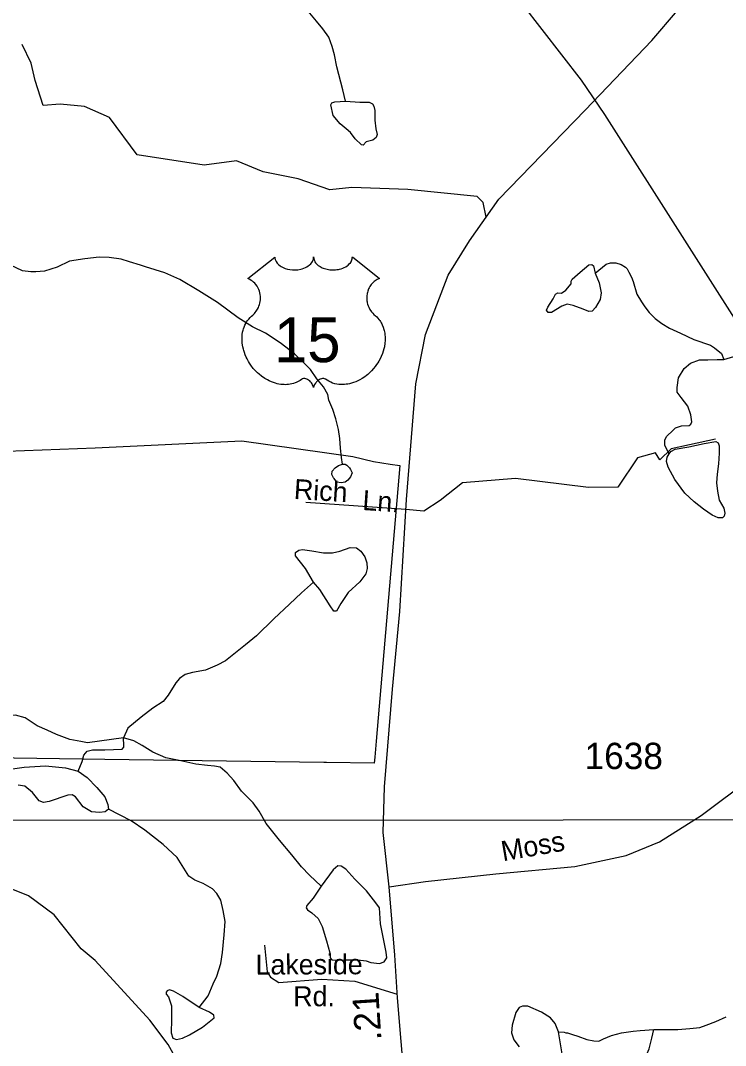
# Model space of a CAD drawing. Extents: x 2056842 to 2160602, y 826753 to 1016856.
# Drawn here: x 2092429 to 2095777, y 867240 to 872106 of the extents above; entities that cross this region are included whole.
import ezdxf

# ---------------------------------------------------------------- set-up
doc = ezdxf.new("R2010")
doc.units = 0
for name, color, linetype in [('Exist Boundary Political City Limit New', 7, 'Continuous'), ('Exist Hydrographic Creek Single Shore', 7, 'Continuous'), ('Exist Hydrographic Misc Water Feature', 7, 'Continuous'), ('Exist Road Non-System Type 51', 7, 'Continuous'), ('Exist Road Non-System Type 51 Label', 7, 'Continuous'), ('Exist Road Primary US Attributed', 7, 'Continuous'), ('Exist Road Primary US Mileage Hundredths English Label', 7, 'Continuous'), ('Exist Road Primary US Shield CELL', 7, 'Continuous'), ('Exist Road Primary US Shield Number Label', 7, 'Continuous'), ('Exist Road Secondary Type 51 Attributed', 7, 'Continuous'), ('Exist Road Secondary Type 51 Label', 7, 'Continuous'), ('Exist Road Secondary Type 51 Number Label', 7, 'Continuous'), ('Exist Utilities Electrical Transmission Line', 7, 'Continuous'), ('Map Preparation Boundary City Limit Buffer Line', 7, 'Continuous'), ('Map Preparation Inset Cut Line', 7, 'Continuous')]:
    doc.layers.add(name, color=color, linetype=linetype)

msp = doc.modelspace()

# ---------------------------------------------------------------- linework, layer by layer
at = {"layer": 'Exist Boundary Political City Limit New'}
msp.add_lwpolyline([(2090000, 869958.7), (2090337.8, 869555.6), (2090474.8, 869721.6), (2090539.8, 869800.4), (2090612.8, 869814.1), (2091603.2, 870000), (2091775.1, 870038.7), (2092782.8, 870077.8), (2093479.5, 870110.7), (2094006.9, 870035.5), (2094104.6, 870011.8), (2094184.2, 870000), (2094230.4, 869993.2), (2094118.1, 868685), (2094111.2, 868608.2), (2094109.2, 868579.6), (2093882.4, 868582.9), (2093868.8, 868583.1), (2092828.8, 868598.3), (2091860.2, 868612.4), (2091229.1, 868621.6), (2090159.1, 869338.4)], dxfattribs=at)
at = {"layer": 'Exist Hydrographic Creek Single Shore'}
for points in [[(2093958.9, 869999), (2093953.1, 870030.7), (2093948.6, 870074.8), (2093944.7, 870120.8), (2093938.6, 870164.8), (2093926.5, 870214.5), (2093912.5, 870258.4), (2093893.9, 870302.7), (2093887.9, 870330.6), (2093868, 870366.6), (2093835.6, 870404.4), (2093805.5, 870448.2), (2093777.4, 870478.1), (2093729.4, 870523.9), (2093661.5, 870575.6), (2093593, 870621.7), (2093531.3, 870651.4), (2093462.8, 870695), (2093364.8, 870767.1), (2093276.4, 870822.7), (2093186.2, 870876.1), (2093114.3, 870908.1), (2093022, 870935.9), (2092998.2, 870943.6), (2092946.1, 870959.5), (2092906.3, 870973.3), (2092850.1, 870981), (2092802.2, 870983), (2092734.1, 870974.7), (2092662.3, 870962.8), (2092602.4, 870934.5), (2092542.4, 870916.1), (2092502.2, 870912), (2092478.4, 870912), (2092438.6, 870918), (2092382, 870943.7)], [(2093821.1, 869439.3), (2093762.8, 869389.4), (2093706.9, 869334.7), (2093632.7, 869265.4), (2093548.9, 869183.9), (2093497.8, 869142.6), (2093401.8, 869065.5), (2093362.9, 869044.8), (2093307, 869021.7), (2093245, 869010.7), (2093211, 869001), (2093184.2, 868981.6), (2093166, 868962.1), (2093130.8, 868902.5), (2093106.5, 868873.3), (2093057.8, 868841.7), (2093002.4, 868798.4), (2092939.2, 868746.1), (2092917.3, 868701.1)], [(2092917.3, 868701.1), (2092747.4, 868677.2), (2092715.2, 868682.9), (2092663.3, 868692.8), (2092599.4, 868716.7), (2092555.5, 868736.4), (2092507.3, 868758.2), (2092451.1, 868795.9), (2092405, 868808.2), (2092361.1, 868803.9), (2092299.2, 868799.5), (2092251.2, 868789.8), (2092203.2, 868785.7), (2092151.1, 868773.3), (2092083.5, 868747), (2092017.4, 868722.9), (2091931.5, 868702.6), (2091863.4, 868704.5), (2091755.4, 868713.9)], [(2093856.1, 867996.7), (2093801.4, 868049), (2093763.8, 868087.9), (2093716.7, 868144.4), (2093658.7, 868214.1), (2093596.3, 868293.7), (2093562.3, 868351.6), (2093534, 868391.6), (2093477.8, 868447.6), (2093441.9, 868497.3), (2093409.7, 868533.4), (2093377.7, 868560.9), (2093349.7, 868565.3), (2093317.5, 868568.8), (2093261.5, 868574.9), (2093189.9, 868590.7), (2093119.8, 868606.2), (2093057.6, 868633), (2093007.4, 868664.2), (2092967.2, 868685.6), (2092917.3, 868701.1)], [(2092702.7, 868542.5), (2092745.2, 868512.1), (2092791.4, 868464.7), (2092829.1, 868419.7), (2092843.7, 868383.2), (2092847.3, 868362.5)], [(2093277.6, 867421), (2093320.1, 867475.7), (2093343.1, 867533.1), (2093360.5, 867569.4), (2093380.6, 867629.3), (2093388.6, 867681.3), (2093396.2, 867765.3), (2093400.1, 867829.2), (2093391.7, 867881.2), (2093379.6, 867929.3), (2093361.5, 867961.3), (2093340.8, 867982.9), (2093295.8, 868009.6), (2093256.9, 868024.2), (2093229, 868043.7), (2093173.1, 868132.7), (2093106.9, 868194.2), (2093018.7, 868262), (2092954.5, 868305.8), (2092847.3, 868362.5)], [(2094983.5, 867305), (2094968.9, 867343.9), (2094945.8, 867370.7), (2094903.3, 867397.4), (2094837.7, 867426.6), (2094813.3, 867426.6), (2094797.5, 867420.5), (2094781.7, 867396.2), (2094764.7, 867336.6), (2094761.1, 867300.1), (2094772, 867267.3), (2094797.5, 867233.2)], [(2095437.1, 867316), (2095461.3, 867316), (2095550.4, 867316.1), (2095607.5, 867320.9), (2095654.9, 867324.6), (2095685.2, 867336.4), (2095731.1, 867354.6), (2095780.7, 867376.7)], [(2094983.5, 867305), (2095011.6, 867302.5), (2095019.4, 867300.6), (2095027.4, 867300.6), (2095051.2, 867292.5), (2095075.4, 867284.8), (2095117.8, 867268.6), (2095151.6, 867262.7), (2095175.6, 867261.1), (2095197.6, 867271.2), (2095235.1, 867287.4), (2095283.5, 867299.5), (2095339.3, 867307.7), (2095371.5, 867311.8), (2095437.1, 867316)], [(2095001.7, 867200.4), (2094983.5, 867305)], [(2095170.7, 866696.3), (2095171.1, 866752.9), (2095173.2, 866785.1), (2095181, 866811.1), (2095186.9, 866847.1), (2095206.6, 866907), (2095216.4, 866935.2), (2095258.3, 866997.4), (2095282.3, 867031.5), (2095310.4, 867067.5), (2095335.8, 867103.6), (2095395.7, 867179.8), (2095415.3, 867223.9), (2095427.6, 867274), (2095437.1, 867316)]]:
    msp.add_lwpolyline(points, dxfattribs=at)
at = {"layer": 'Exist Hydrographic Misc Water Feature'}
for points in [[(2093972.6, 871722.3), (2093960.4, 871777.1), (2093931.2, 871886.4), (2093920.9, 871942.3), (2093908.8, 871982.2), (2093892.8, 872026.4), (2093864.7, 872066.1), (2093834.6, 872102.3), (2093802.6, 872140), (2093762.2, 872211.8), (2093715.9, 872287.9), (2093683.9, 872355.6), (2093647.4, 872443.5), (2093627.3, 872513.5), (2093627.3, 872569.5), (2093642.7, 872631.6), (2093652.7, 872715.4), (2093660.5, 872771.4), (2093656, 872803.4)], [(2093972.6, 871722.3), (2094040.6, 871718.7), (2094084.4, 871717.5), (2094100.2, 871710.2), (2094106.3, 871699.2), (2094112.3, 871678.6), (2094112.3, 871632.3), (2094116, 871591), (2094122.1, 871564.2), (2094118.4, 871550.9), (2094101.4, 871537.5), (2094071, 871529), (2094056.4, 871514.4), (2094049.1, 871515.6), (2094018.8, 871543.6), (2093996.9, 871574), (2093976.2, 871591), (2093947, 871615.3), (2093913, 871654.2), (2093902.1, 871705.3), (2093908.2, 871715), (2093921.5, 871719.9), (2093972.6, 871722.3)], [(2095157.8, 870906.3), (2095177.3, 870860.1), (2095187, 870812.7), (2095182.1, 870781.1), (2095160.2, 870743.4), (2095143.2, 870726.4), (2095127.4, 870725.1), (2095100.7, 870734.9), (2095053.3, 870753.1), (2095025.3, 870759.2), (2094999.8, 870749.5), (2094951.2, 870720.3), (2094935.4, 870719.1), (2094926.9, 870730), (2094933, 870744.6), (2094958.5, 870784.7), (2094969.4, 870806.6), (2094980.4, 870812.7), (2094998.6, 870811.5), (2095019.3, 870826.1), (2095043.6, 870855.3), (2095043.6, 870868.6), (2095049.6, 870877.2), (2095086.1, 870911.2), (2095128.6, 870946.5), (2095142, 870947.7), (2095150.5, 870940.4), (2095157.8, 870906.3)], [(2095157.8, 870906.3), (2095210.1, 870948.8), (2095230.2, 870954.6), (2095256.3, 870955), (2095282.1, 870946.8), (2095302.2, 870934.8), (2095310.2, 870927.1), (2095318.2, 870910.8), (2095330.2, 870887.2), (2095338.5, 870867.3), (2095356.5, 870807.3), (2095378.6, 870769.5), (2095394.4, 870747.1), (2095414.9, 870719.3), (2095442.6, 870691.5), (2095474.8, 870667.7), (2095510.5, 870645.5), (2095563.2, 870621.7), (2095627, 870591.8), (2095705.3, 870564.1), (2095725.4, 870552.1), (2095757.4, 870524.5), (2095769.1, 870496.4)], [(2095509.6, 870048.6), (2095488.9, 870088.7), (2095488.9, 870113.1), (2095497.4, 870131.3), (2095528.1, 870161.7), (2095540, 870171.6), (2095568.5, 870181.9), (2095604.4, 870182.4), (2095612.9, 870189.7), (2095617.7, 870200.4), (2095611.7, 870234.4), (2095598.3, 870274.6), (2095566.7, 870315.9), (2095547.2, 870341.4), (2095547.2, 870363.3), (2095553.3, 870409.5), (2095580.1, 870453.3), (2095610.4, 870478.9), (2095653.2, 870494.1), (2095693.2, 870494.1), (2095737.3, 870496.3), (2095769.1, 870496.4)], [(2095769.1, 870496.4), (2095817, 870510.7)], [(2095509.6, 870048.6), (2095518.1, 870059.1), (2095538.7, 870071.2), (2095603.2, 870082.2), (2095676.1, 870098), (2095730.8, 870107.7), (2095741.7, 870101.6), (2095746.6, 870087), (2095746.6, 870051.8), (2095744.1, 870000.7), (2095736.9, 869952), (2095734.4, 869910.7), (2095739.3, 869871.8), (2095746.6, 869829.2), (2095769.7, 869790.3), (2095774.5, 869767.2), (2095770.9, 869752.6), (2095762.4, 869744.1), (2095741.7, 869745.3), (2095713.8, 869757.5), (2095672.4, 869785.4), (2095628.7, 869820.7), (2095583.7, 869862), (2095536.3, 869926.5), (2095504.7, 869984.9), (2095496.2, 870012.8), (2095499.8, 870033.5), (2095509.6, 870048.6)], [(2093958.9, 869999), (2093970.8, 869998.8), (2093979, 869994.7), (2093991.1, 869982.8), (2093995.4, 869974.8), (2094003.4, 869959), (2093995.4, 869939.1), (2093989.2, 869931.1), (2093983.3, 869923.1), (2093971.2, 869914.7), (2093951.5, 869910.8), (2093931.4, 869914.7), (2093919.1, 869930.8), (2093915, 869934.6), (2093907.2, 869950.8), (2093909.4, 869966.7), (2093923, 869982.5), (2093939.2, 869992.6), (2093958.9, 869999)], [(2093821.1, 869439.3), (2093782.2, 869505), (2093734.8, 869564.6), (2093734.8, 869580.4), (2093750.6, 869591.3), (2093767.6, 869593.8), (2093812.6, 869588.9), (2093868.5, 869579.2), (2093911.1, 869577.9), (2093945.1, 869586.5), (2093994.9, 869603.5), (2094024.1, 869602.3), (2094044.8, 869586.5), (2094064.2, 869559.7), (2094073.9, 869530.5), (2094075.2, 869503.8), (2094069.1, 869479.4), (2094039.9, 869441.7), (2093985.2, 869390.7), (2093950, 869338.4), (2093929.3, 869301.9), (2093917.1, 869301.9), (2093898.9, 869327.4), (2093850.3, 869405.3), (2093821.1, 869439.3)], [(2092702.7, 868542.5), (2092722.1, 868588.7), (2092729.4, 868617.9), (2092745.4, 868637.3), (2092771.4, 868643.1), (2092829.1, 868642.7), (2092911.7, 868646.4), (2092919.2, 868655.6), (2092919.5, 868663.7), (2092917.3, 868701.1)], [(2092334.4, 868545), (2092446.2, 868560.8), (2092547.1, 868568.1), (2092641.9, 868558.3), (2092702.7, 868542.5)], [(2092847.3, 868362.5), (2092830.3, 868349.2), (2092804.8, 868346.7), (2092765.9, 868349.2), (2092725.8, 868372.3), (2092690.5, 868419.7), (2092673.5, 868430.6), (2092652.9, 868428.2), (2092565.3, 868397.8), (2092538.6, 868394.2), (2092517.9, 868401.5), (2092486.3, 868440.4), (2092448.7, 868470.8), (2092417.1, 868475.6)], [(2093856.1, 867996.7), (2093818.5, 867939.1), (2093788.1, 867905), (2093785.6, 867894.1), (2093791.7, 867884.4), (2093812.4, 867869.8), (2093842.8, 867843), (2093861, 867805.3), (2093882.9, 867737.2), (2093898.7, 867680.1), (2093899.9, 867655.7), (2093907.2, 867647.2), (2093926.6, 867644.8), (2093972.8, 867647.2), (2094031.2, 867646), (2094070.1, 867641.1), (2094093.1, 867633.8), (2094134.5, 867629), (2094156.3, 867637.5), (2094168.5, 867655.7), (2094166.1, 867682.5), (2094156.3, 867729.9), (2094138.1, 867817.5), (2094134.5, 867892.9), (2094116.2, 867917.2), (2094072.5, 867974.4), (2094016.6, 868030.3), (2093974, 868076.5), (2093952.2, 868091.1), (2093936.4, 868092.3), (2093913.3, 868074.1), (2093856.1, 867996.7)], [(2093277.6, 867421), (2093199.8, 867472.1), (2093156, 867497.6), (2093136.6, 867503.7), (2093125.7, 867500.1), (2093120.8, 867492.8), (2093120.8, 867484.3), (2093131.7, 867470.9), (2093146.3, 867428.3), (2093146.3, 867363.9), (2093143.9, 867299.4), (2093152.4, 867275.1), (2093169.4, 867269), (2093198.6, 867275.1), (2093231.4, 867290.9), (2093293.4, 867326.2), (2093349.3, 867371.2), (2093346.9, 867383.3), (2093326.2, 867397.9), (2093277.6, 867421)]]:
    msp.add_lwpolyline(points, dxfattribs=at)
at = {"layer": 'Exist Road Non-System Type 51'}
for points in [[(2094640.1, 871172.4), (2094626.1, 871242.3), (2094597.6, 871270.8), (2094268.9, 871303.1), (2094002.8, 871312.6), (2093897.4, 871302.2), (2093747.2, 871353.5), (2093581.9, 871387.7), (2093454.6, 871439.1), (2093300.7, 871418.2), (2092982.4, 871468.5), (2092851.3, 871645.4), (2092733.5, 871696.7), (2092617.6, 871708.1), (2092535.9, 871702.4), (2092498.8, 871821.3), (2092479.8, 871903), (2092436.1, 871992.4)], [(2095730.1, 870118.5), (2095519.2, 870072.8), (2095466, 870019.6), (2095445.1, 870053.8), (2095359.6, 870029.1), (2095266.5, 869890.3), (2095126.8, 869889.3), (2094779.1, 869931.2), (2094528.2, 869910.3), (2094421.8, 869826.6), (2094343.9, 869777.2), (2094259.3, 869784), (2093783.4, 869817.1)], [(2093733.9, 866675.8), (2093580, 866729), (2093447, 866780.4), (2093380.5, 866843.1), (2093343.5, 866897.3), (2093313, 866944.9), (2093276.9, 867013.3), (2093210.4, 867098.9), (2093130.6, 867245.3), (2093042.3, 867360.3), (2092783.8, 867643.7), (2092717.3, 867698.8), (2092588.1, 867860.4), (2092466.5, 867949.8), (2092256.5, 868034.4), (2091990.5, 868125.7), (2091804.3, 868226.5), (2091699.8, 868293), (2091504, 868547.8), (2091463.2, 868571.6), (2091261.8, 868615.3)], [(2093588.1, 867715.5), (2093600.4, 867589), (2093615.9, 867564.3), (2093656, 867539.6), (2093859.6, 867555), (2094016.9, 867545.7), (2094218.4, 867483.4)]]:
    msp.add_lwpolyline(points, dxfattribs=at)
at = {"layer": 'Exist Road Primary US Attributed'}
for points in [[(2094179.6, 867992.5), (2094151.1, 868251.1), (2094156.8, 868467.8), (2094195.8, 868930.8), (2094230, 869299.7), (2094262.3, 869832.1), (2094306.9, 870380.7), (2094351.6, 870615.5), (2094459.9, 870896.9), (2094560.6, 871060.4), (2094700.2, 871257.2), (2095110.7, 871679.3), (2095427, 872011.1), (2095548.7, 872153.7), (2095683.6, 872366.7), (2095779.5, 872555.9), (2095872.6, 872862), (2095922, 873185.3), (2095961, 873452.4), (2095983.8, 873865), (2095966.7, 874108.4), (2095931.5, 874579)], [(2094073.2, 866070.1), (2094143.5, 866189.9), (2094205.3, 866329.7), (2094254.7, 866514.1), (2094268, 866651), (2094271.8, 866845), (2094219.5, 867465.8), (2094206.2, 867669.2), (2094179.6, 867992.5)]]:
    msp.add_lwpolyline(points, dxfattribs=at)
at = {"layer": 'Exist Road Primary US Shield CELL'}
msp.add_lwpolyline([(2093636.9, 870983), (2093637.2, 870977.7), (2093638.5, 870971.4), (2093639.5, 870968.1), (2093642.4, 870961.9), (2093647.3, 870954.5), (2093654.1, 870947.3), (2093661.8, 870941), (2093666.9, 870937.7), (2093675.7, 870933), (2093685.7, 870928.8), (2093696.7, 870925.6), (2093708.1, 870923.3), (2093720.4, 870921.9), (2093732.7, 870921.7), (2093745.9, 870922.7), (2093760.5, 870925.5), (2093767.2, 870927.3), (2093774.7, 870929.8), (2093781.7, 870932.7), (2093789.4, 870936.8), (2093795.6, 870940.8), (2093800.4, 870944.3), (2093807.2, 870950.8), (2093812.6, 870957.6), (2093814.9, 870961.4), (2093816.9, 870965), (2093819.6, 870972.8), (2093820.4, 870976.2), (2093820.9, 870983.3), (2093821.3, 870977.3), (2093822, 870973.6), (2093822.9, 870970), (2093824.5, 870966.1), (2093827.2, 870960.6), (2093830.2, 870956.1), (2093836, 870949.3), (2093839.5, 870946), (2093842.8, 870943.3), (2093851.5, 870937.3), (2093861.7, 870932.1), (2093866.8, 870929.9), (2093871.9, 870928.1), (2093878.5, 870926.1), (2093885.2, 870924.5), (2093891.9, 870923.4), (2093898.7, 870922.4), (2093905.7, 870921.9), (2093911.4, 870921.7), (2093918.4, 870921.8), (2093924.9, 870922.2), (2093931.5, 870922.9), (2093938.8, 870924.1), (2093944.6, 870925.4), (2093952.4, 870927.5), (2093959.3, 870930), (2093965.5, 870932.7), (2093973.5, 870936.8), (2093979.9, 870940.9), (2093984.6, 870944.7), (2093990.3, 870949.8), (2093995.6, 870956), (2093998.7, 870960.5), (2094000.9, 870965.1), (2094002.9, 870970), (2094004.2, 870975.1), (2094004.8, 870979.6), (2094004.9, 870983.4), (2094133.5, 870881), (2094130.5, 870879.8), (2094123.5, 870876.4), (2094118, 870873.2), (2094109.1, 870866.9), (2094105.3, 870863.5), (2094101.5, 870859.9), (2094098, 870856.1), (2094094.9, 870852.6), (2094091.2, 870847.4), (2094087.9, 870842.2), (2094084.6, 870836.5), (2094082.2, 870831.6), (2094078.3, 870821.3), (2094076.4, 870814.7), (2094075.2, 870809.2), (2094073.6, 870797.7), (2094073.3, 870792.2), (2094073.3, 870786.8), (2094073.6, 870781.1), (2094074.1, 870775.7), (2094075.1, 870770), (2094076, 870765), (2094077.6, 870758.8), (2094079.9, 870751.7), (2094082.7, 870744.7), (2094088.6, 870733.6), (2094096.1, 870722.2), (2094101.5, 870715.8), (2094106.8, 870710.3), (2094114.8, 870703.6), (2094119.1, 870699.8), (2094124, 870694.9), (2094132, 870685.5), (2094135.3, 870681.1), (2094138.6, 870676.2), (2094141.6, 870671.1), (2094144.7, 870665.6), (2094147.1, 870660.8), (2094151.6, 870649.8), (2094154.9, 870639.1), (2094156.5, 870633.5), (2094158.9, 870620.9), (2094159.8, 870614.6), (2094160.7, 870602.3), (2094160.8, 870587.4), (2094159.6, 870573.3), (2094157, 870556.8), (2094154.8, 870546.9), (2094151.4, 870535.5), (2094148.1, 870525.5), (2094142.3, 870510.9), (2094137.1, 870500.2), (2094130.3, 870487.8), (2094125.7, 870480.2), (2094120.3, 870472.2), (2094113.5, 870462.9), (2094105.6, 870453), (2094096.1, 870442.6), (2094088.4, 870434.9), (2094078.4, 870426), (2094072.3, 870421), (2094063.7, 870414.4), (2094051.8, 870406.5), (2094040.1, 870399.8), (2094030.2, 870394.7), (2094021.4, 870390.9), (2094010, 870386.5), (2093991, 870381.3), (2093984.1, 870379.9), (2093975.9, 870378.6), (2093968.2, 870377.9), (2093960.8, 870377.4), (2093950.8, 870377.4), (2093940.8, 870378.2), (2093931.4, 870379.5), (2093921.6, 870381.6), (2093911.3, 870384.6), (2093902, 870388.3), (2093892.6, 870392.9), (2093876.7, 870403), (2093872.1, 870405.4), (2093869.5, 870406.1), (2093863.4, 870406.4), (2093857.6, 870405.2), (2093851.7, 870402.8), (2093848.1, 870400.9), (2093843.4, 870397.8), (2093839.7, 870394.9), (2093835.3, 870390.7), (2093832.3, 870387.2), (2093830, 870384.5), (2093825.5, 870377.4), (2093823.9, 870374.1), (2093822.2, 870369.7), (2093820.8, 870363.4), (2093818.7, 870371.4), (2093816.4, 870376.7), (2093813.6, 870381.3), (2093810.8, 870385.3), (2093806.3, 870390.5), (2093802.3, 870394.4), (2093797.4, 870398.3), (2093792.3, 870401.4), (2093788.1, 870403.6), (2093784.3, 870405), (2093779.7, 870406.1), (2093775.9, 870406.4), (2093772.8, 870406.4), (2093768.5, 870405.4), (2093762.7, 870401.2), (2093757.2, 870397.4), (2093751.2, 870393.7), (2093744, 870389.9), (2093738.8, 870387.4), (2093732.6, 870385), (2093725.3, 870382.6), (2093717.4, 870380.5), (2093709.2, 870378.9), (2093702.1, 870377.8), (2093694.4, 870377.1), (2093687.5, 870376.9), (2093680.3, 870377), (2093673.6, 870377.5), (2093665.7, 870378.2), (2093656, 870379.6), (2093648, 870381.4), (2093639.5, 870383.7), (2093630.7, 870386.5), (2093621.4, 870390), (2093609.7, 870395.1), (2093601.6, 870399.3), (2093588.7, 870406.7), (2093573.7, 870417.1), (2093562.3, 870426.3), (2093554, 870433.8), (2093541.8, 870446.3), (2093534.6, 870454.4), (2093523.3, 870469), (2093516.1, 870479.5), (2093511.4, 870487.3), (2093504.6, 870499.8), (2093500.8, 870507.6), (2093496, 870519), (2093492.2, 870529.4), (2093489, 870539.3), (2093487.3, 870545.6), (2093484.8, 870556.6), (2093483.3, 870564.4), (2093481.9, 870575.1), (2093481.1, 870586.5), (2093481, 870596.9), (2093481.2, 870605.5), (2093482.2, 870615.6), (2093483.9, 870626.3), (2093486, 870635.5), (2093487.8, 870642.2), (2093490.6, 870650.2), (2093494.2, 870659.1), (2093498.4, 870667.6), (2093502.5, 870674.7), (2093507.6, 870682.3), (2093512.6, 870688.7), (2093519.2, 870695.9), (2093526, 870702.4), (2093532.3, 870707.5), (2093539.7, 870714.8), (2093543.6, 870719.2), (2093548.2, 870725.4), (2093552, 870731.1), (2093554.9, 870736.1), (2093558.8, 870743.7), (2093561.2, 870749.3), (2093564.2, 870758), (2093565.6, 870764), (2093567.2, 870771.9), (2093568.1, 870779.2), (2093568.5, 870788.4), (2093568.3, 870796), (2093567.3, 870804.9), (2093565.6, 870813.4), (2093563.6, 870820.9), (2093560.4, 870829.4), (2093557.5, 870835.6), (2093552.6, 870844.1), (2093547.1, 870851.9), (2093541.4, 870858.3), (2093535.7, 870864), (2093530.3, 870868.2), (2093525.1, 870871.9), (2093518.5, 870875.9), (2093512.2, 870879), (2093508.3, 870880.6)], close=True, dxfattribs=at)
at = {"layer": 'Exist Road Secondary Type 51 Attributed'}
msp.add_lwpolyline([(2094179.6, 867992.5), (2094352.5, 868019.1), (2094686.9, 868055.2), (2095061.3, 868089.5), (2095305.4, 868141.7), (2095463.1, 868206.4), (2095660.8, 868331.9), (2095900.2, 868510.6), (2096163.3, 868656.1), (2096416.1, 868728.3), (2096770.3, 868793.5)], dxfattribs=at)
at = {"layer": 'Exist Utilities Electrical Transmission Line'}
msp.add_lwpolyline([(2090208.9, 878090.6), (2090399.6, 877911.2), (2091042.2, 877021.2), (2091166.6, 876875.7), (2095091.8, 871822.6), (2095202.4, 871658.9), (2098164.4, 867008.7), (2098184.9, 866904.8), (2098734, 864623.2), (2099022.7, 863475.6), (2099626.1, 861080), (2100400.4, 858056.5), (2100951.6, 855844.8), (2101980.8, 853661.7), (2102801.4, 851906.3), (2103296.8, 850944.6), (2103702.1, 850075), (2103840.6, 849731.1), (2105377.5, 846510.3), (2106244.1, 844636.9), (2107548.3, 841869.9), (2108761.2, 839864.8), (2109358.7, 838871.2), (2109834.3, 838086.5)], dxfattribs=at)
at = {"layer": 'Map Preparation Boundary City Limit Buffer Line'}
msp.add_lwpolyline([(2090000, 869958.7), (2090337.8, 869555.6), (2090474.8, 869721.6), (2090539.8, 869800.4), (2090612.8, 869814.1), (2091603.2, 870000), (2091775.1, 870038.7), (2092782.8, 870077.8), (2093479.5, 870110.7), (2094006.9, 870035.5), (2094104.6, 870011.8), (2094184.2, 870000), (2094230.4, 869993.2), (2094118.1, 868685), (2094111.2, 868608.2), (2094109.2, 868579.6), (2093882.4, 868582.9), (2093868.8, 868583.1), (2092828.8, 868598.3), (2091860.2, 868612.4), (2091229.1, 868621.6), (2090159.1, 869338.4)], dxfattribs=at)
at = {"layer": 'Map Preparation Inset Cut Line'}
msp.add_lwpolyline([(2059276.8, 845851.8), (2104036.2, 845851.8), (2104036.2, 868310.8), (2085975.1, 868308.6), (2085982, 877260.1), (2059276.8, 877260.1), (2059276.8, 845851.8)], dxfattribs=at)

# ---------------------------------------------------------------- texts
at = {"layer": 'Exist Road Non-System Type 51 Label'}
for s, rotation, p in [('Rich', 356.4123, (2093725.3, 869834.7)), ('Ln.', 356.0839, (2094050.6, 869782.3)), ('Lakeside', 0.179, (2093545.6, 867576.5)), ('Rd.', 0.179, (2093724.4, 867425.9))]:
    msp.add_text(s, height=95, rotation=rotation, dxfattribs=at).set_placement(p)
at = {"layer": 'Exist Road Primary US Mileage Hundredths English Label'}
msp.add_text('.21', height=125, rotation=93.7406, dxfattribs=at).set_placement((2094143.5, 867265.3))
at = {"layer": 'Exist Road Primary US Shield Number Label'}
msp.add_text('15', height=212.5, dxfattribs=at).set_placement((2093632.6, 870483.7))
at = {"layer": 'Exist Road Secondary Type 51 Label'}
msp.add_text('Moss', height=95, rotation=9.8347, dxfattribs=at).set_placement((2094720.2, 868114.4))
at = {"layer": 'Exist Road Secondary Type 51 Number Label'}
msp.add_text('1638', height=125, dxfattribs=at).set_placement((2095108, 868552))

doc.saveas('drawing.dxf')
